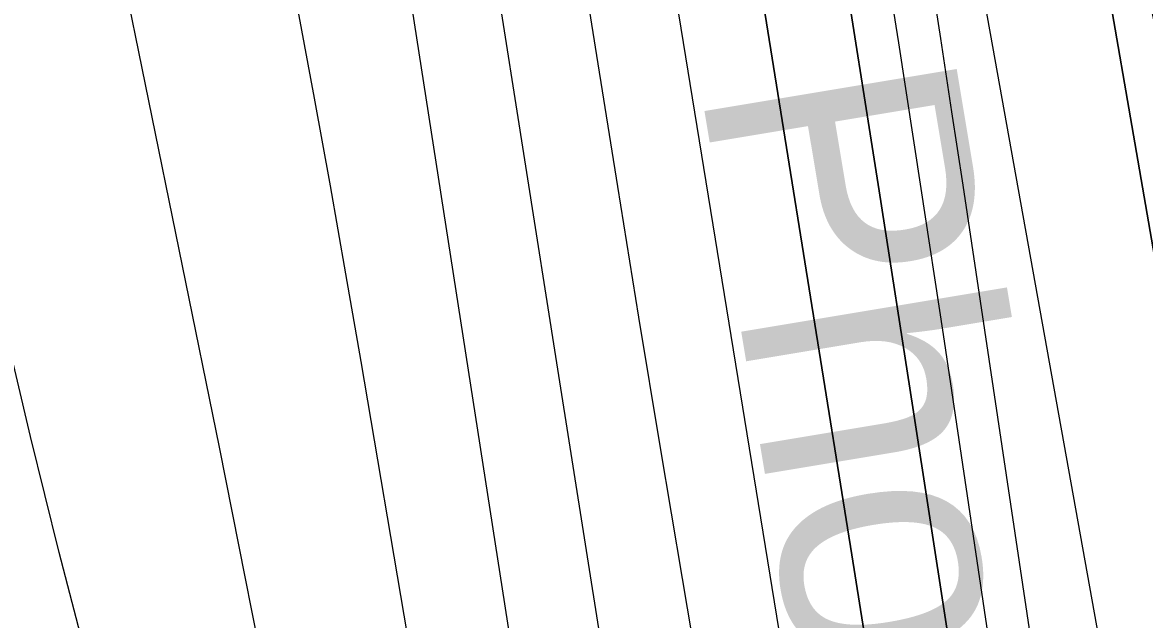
# Model space of a CAD drawing. Extents: x 3694830 to 3732949, y 415201 to 440970.
# Drawn here: x 3718025.9 to 3718390.1, y 426969.9 to 427163.8 of the extents above; entities that cross this region are included whole.
import ezdxf

# ---------------------------------------------------------------- set-up
doc = ezdxf.new("R2010")
doc.units = 0
for name, color, linetype in [('V-GRID-MAJR', 7, 'Continuous'), ('V-RIVR-EDGE', 7, 'Continuous'), ('V-RIVR-IDEN', 7, 'Continuous'), ('V-TOPO-DPTH', 7, 'Continuous'), ('V-TOPO-MAJR', 7, 'Continuous'), ('V-TOPO-MINR', 7, 'Continuous'), ('V-TOPO-WATR', 7, 'Continuous')]:
    doc.layers.add(name, color=color, linetype=linetype)

msp = doc.modelspace()

# ---------------------------------------------------------------- linework, layer by layer
at = {"layer": 'V-GRID-MAJR'}
msp.add_spline([(3698983.973, 426676.689), (3704276.781, 426737.893), (3709569.5810000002, 426799.866), (3714862.3710000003, 426862.61), (3720155.153, 426926.124), (3725447.9250000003, 426990.407), (3730740.688, 427055.46), (3730740.6890000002, 427055.46)], degree=3, dxfattribs=at)
at = {"layer": 'V-RIVR-EDGE'}
msp.add_spline([(3716285.150342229, 433216.70755455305), (3716310.376054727, 433178.2116670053), (3716330.200490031, 433149.67663238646), (3716351.384748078, 433122.4947121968), (3716380.6619774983, 433076.75426305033), (3716399.1355344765, 433050.48336356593), (3716447.785043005, 432976.2089978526), (3716475.253647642, 432930.4730209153), (3716501.833592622, 432891.0694668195), (3716527.508107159, 432851.21599263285), (3716586.0368507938, 432749.33550184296), (3716608.0997060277, 432711.75175305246), (3716608.0896435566, 432707.6823472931), (3716608.0717547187, 432700.4478481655), (3716613.02199377, 432690.94026948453), (3716627.4250269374, 432664.22727627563), (3716633.271752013, 432651.55236812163), (3716643.1890009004, 432639.3195536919), (3716675.1691050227, 432589.50299047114), (3716706.241542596, 432538.3321947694), (3716726.9412209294, 432498.0388629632), (3716741.3252472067, 432463.63921443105), (3716748.5083159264, 432442.8221406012), (3716788.5914538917, 432378.5164541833), (3716817.4332979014, 432339.5594660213), (3716842.1979097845, 432297.4474469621), (3716889.457408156, 432209.6117495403), (3716920.495186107, 432144.4241117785), (3716938.0431876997, 432109.5644806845), (3716956.496619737, 432075.15476968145), (3716988.92217174, 432022.6241512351), (3717009.1808744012, 431986.85349943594), (3717026.296844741, 431960.1337979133), (3717062.315049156, 431897.646798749), (3717093.371833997, 431840.1458163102), (3717112.2628875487, 431799.8569567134), (3717149.120557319, 431711.14266210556), (3717176.537731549, 431644.6075001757), (3717201.24867692, 431580.7919837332), (3717210.6835821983, 431556.3520700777), (3717248.473515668, 431478.93944425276), (3717267.8088990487, 431435.48437323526), (3717289.4072995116, 431392.9280243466), (3717306.4751936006, 431346.7656064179), (3717328.065767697, 431301.04416416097), (3717339.309297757, 431276.599778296), (3717352.341327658, 431244.01210870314), (3717362.697316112, 431226.35230187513), (3717376.210571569, 431205.5195753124), (3717389.256018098, 431178.3577800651), (3717401.373673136, 431141.70294081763), (3717407.1812663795, 431113.2025658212), (3717409.866252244, 431101.89195262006), (3717419.7488415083, 431075.6422961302), (3717452.4923834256, 430968.8518161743), (3717469.0935866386, 430916.8124857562), (3717483.4351269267, 430865.2309017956), (3717505.4543781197, 430810.0130613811), (3717526.565962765, 430753.4409884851), (3717540.488888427, 430715.4252084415), (3717579.0724471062, 430593.2468831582), (3717599.254004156, 430526.27745387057), (3717616.308481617, 430474.68916159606), (3717628.8760567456, 430437.12889190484), (3717638.7441113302, 430405.00120487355), (3717647.6866105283, 430364.284786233), (3717653.484141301, 430331.7150054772), (3717658.415373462, 430314.52077147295), (3717667.8502787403, 430290.08085781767), (3717679.533666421, 430260.6616357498), (3717690.3395749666, 430242.0963984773), (3717695.714018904, 430221.2837968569), (3717698.374407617, 430200.02574735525), (3717697.8529321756, 430171.9931812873), (3717701.423223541, 430152.9936766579), (3717705.9145980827, 430140.7742788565), (3717716.262760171, 430119.94937866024), (3717727.970745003, 430100.4775928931), (3717735.598143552, 430076.49430764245), (3717737.8164385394, 430059.3067819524), (3717749.0476700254, 430029.8886779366), (3717760.7590090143, 430011.77336075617), (3717771.5570911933, 429990.0430301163), (3717776.477142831, 429968.32723415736), (3717783.193520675, 429941.63324783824), (3717791.7252316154, 429917.6477264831), (3717803.4343344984, 429898.62809691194), (3717812.4226738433, 429876.4500822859), (3717819.158058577, 429857.44275129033), (3717834.8829007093, 429816.70956186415), (3717846.5238024, 429770.10840436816), (3717854.1232496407, 429734.8212142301), (3717863.5480924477, 429706.31189481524), (3717878.825250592, 429667.3884482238), (3717891.374936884, 429622.593679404), (3717903.4937099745, 429586.3909963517), (3717917.8240697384, 429530.28785043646), (3717931.7078635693, 429476.44660355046), (3717959.4631526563, 429363.79039162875), (3717976.505331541, 429307.2283812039), (3717987.2463930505, 429262.43808459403), (3718014.107432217, 429153.85351453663), (3718027.5144727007, 429090.0659494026), (3718040.473829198, 429028.0881271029), (3718052.5199288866, 428962.49529134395), (3718057.840706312, 428919.97919233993), (3718056.8950259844, 428903.2516492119), (3718056.857012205, 428887.87833856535), (3718057.7132483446, 428868.43338605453), (3718061.286893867, 428850.7903500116), (3718065.765969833, 428833.5972340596), (3718082.361582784, 428779.2971226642), (3718091.327561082, 428748.075984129), (3718100.2790047, 428710.97681505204), (3718111.4498613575, 428657.14227648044), (3718116.3609685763, 428631.80923095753), (3718128.3075616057, 428525.97449379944), (3718136.7677171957, 428473.0509759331), (3718141.6598175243, 428440.0312750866), (3718152.315907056, 428360.8771076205), (3718163.899788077, 428291.2159841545), (3718171.048197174, 428256.3820682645), (3718178.233501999, 428236.4693068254), (3718193.9158581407, 428178.55418197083), (3718199.7413402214, 428157.2883061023), (3718197.914826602, 428150.05827918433), (3718196.516990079, 428133.3318541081), (3718197.391115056, 428121.12140072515), (3718204.1164373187, 428098.04466397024), (3718215.364439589, 428075.4089028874), (3718227.961084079, 428049.60469427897), (3718240.07538496, 428011.5933864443), (3718242.706704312, 427978.57927585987), (3718251.1064850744, 427901.2393234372), (3718254.151946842, 427852.85078415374), (3718257.693168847, 427822.09521844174), (3718271.4975809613, 427736.1508816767), (3718281.7384100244, 427671.91898671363), (3718287.906479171, 427606.3406856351), (3718295.910006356, 427551.6096610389), (3718303.86545729, 427477.4359200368), (3718310.120734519, 427447.1258022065), (3718323.1359936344, 427407.755789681), (3718345.149654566, 427350.27716828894), (3718351.4094040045, 427321.7756752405), (3718363.483455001, 427267.48674436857), (3718378.280505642, 427217.2605109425), (3718397.9875454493, 427141.24907579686), (3718402.8729374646, 427105.51643777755), (3718405.9172811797, 427056.67574229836), (3718404.85644146, 426993.37611103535), (3718419.5841728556, 426915.1161934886), (3718427.128835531, 426857.673349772), (3718428.7697524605, 426789.8454482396), (3718439.5309389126, 426753.19396314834), (3718453.8926041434, 426709.7511907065), (3718458.333666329, 426677.1847641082), (3718461.822339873, 426625.1778572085), (3718465.3367286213, 426583.5705428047), (3718482.7136682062, 426479.5310138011), (3718492.5235840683, 426423.89120460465), (3718501.0016284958, 426378.20218586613), (3718502.740934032, 426350.1640295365), (3718512.9079716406, 426256.0898256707), (3718518.2276310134, 426213.12157047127), (3718524.0307520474, 426182.8125706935), (3718533.4421782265, 426148.87737693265), (3718540.932056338, 426069.2788796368), (3718548.926639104, 426010.93060547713), (3718557.8054093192, 425944.44128369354), (3718573.419564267, 425858.9446309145), (3718584.546816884, 425787.47600071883), (3718587.6079313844, 425745.4176481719), (3718587.5598551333, 425725.9749317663), (3718607.5144475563, 425567.2177947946), (3718614.553287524, 425488.07257174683), (3718638.2224000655, 425368.6440793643), (3718641.2633896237, 425318.44691529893), (3718641.093445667, 425249.71917358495), (3718640.1008071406, 425214.0010702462), (3718649.842521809, 425130.7797331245), (3718658.7335906, 425069.2641294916), (3718661.819302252, 425037.15321324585), (3718660.4114032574, 425016.35738241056), (3718674.9568921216, 424864.3960049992), (3718675.7337465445, 424812.8479626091), (3718692.623870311, 424694.7927095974), (3718696.053287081, 424618.8215243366), (3718696.3992283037, 424575.8655677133), (3718706.120818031, 424484.50541907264), (3718711.8680364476, 424431.58860952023), (3718715.414848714, 424403.0938247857), (3718735.932284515, 424289.09903311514), (3718746.6017906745, 424215.3707399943), (3718759.902616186, 424108.62833628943), (3718772.361740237, 424027.20891563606), (3718777.7160592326, 423998.2575024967), (3718795.9078670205, 423858.0432417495), (3718805.722255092, 423804.2120573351), (3718812.4363968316, 423776.6137586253), (3718828.995114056, 423707.3924927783), (3718835.666769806, 423662.61225864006), (3718835.0893917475, 423611.97188279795), (3718835.0021836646, 423576.70369954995), (3718839.347093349, 423505.2518401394), (3718842.400381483, 423460.0283942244), (3718850.4217975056, 423412.53186875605), (3718863.399042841, 423357.7885455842), (3718870.556396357, 423326.57187925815), (3718873.558254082, 423260.5492483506), (3718878.8566704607, 423208.99002543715), (3718893.6280058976, 423148.3641995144), (3718898.9990956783, 423126.1951293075), (3718912.449740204, 423080.0416557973), (3718927.228902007, 423022.5809232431), (3718930.7723601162, 422992.72966992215), (3718937.449606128, 422950.2102167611), (3718945.9175880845, 422900.45179226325), (3718952.6261395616, 422870.5927125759), (3718968.7192839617, 422795.94669043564), (3718969.558749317, 422769.7193949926), (3718968.1251351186, 422738.52397166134), (3718972.1185133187, 422707.7672878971), (3718981.0464778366, 422661.1728387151), (3718990.8496853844, 422602.8200923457), (3719006.889163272, 422506.4705728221), (3719010.8098680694, 422446.3237363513), (3719014.374569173, 422425.06345074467), (3719022.4351170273, 422393.39239211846), (3719033.201893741, 422359.001688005), (3719050.257489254, 422307.86555192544), (3719062.772515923, 422249.0539410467), (3719077.096167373, 422190.2378579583), (3719087.846173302, 422149.0648109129)], degree=3, dxfattribs=at)
at = {"layer": 'V-TOPO-DPTH'}
for points in [[(3718389.062179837, 426725.76136976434), (3718378.887652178, 426792.34801872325), (3718368.8385134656, 426858.9540085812), (3718331.173599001, 427111.01139317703), (3718327.5971329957, 427134.8003505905), (3718323.9923991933, 427158.584998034), (3718320.3452636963, 427182.3631805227), (3718316.669860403, 427206.1370530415), (3718312.955830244, 427229.9049394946), (3718309.2185657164, 427253.6691545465), (3718305.446449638, 427277.4278624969), (3718301.6510991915, 427301.18289904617), (3718297.641180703, 427326.1633098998), (3718291.7724701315, 427362.3973701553), (3718285.835794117, 427398.6201930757), (3718279.797169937, 427434.8261599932), (3718273.690580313, 427471.0208895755), (3718193.99964674, 427939.3424275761)], [(3718389.062179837, 426725.76136976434), (3718378.887652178, 426792.34801872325), (3718368.8385134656, 426858.9540085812), (3718331.173599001, 427111.01139317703), (3718327.5971329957, 427134.8003505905), (3718323.9923991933, 427158.584998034), (3718320.3452636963, 427182.3631805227), (3718316.669860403, 427206.1370530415), (3718312.955830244, 427229.9049394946), (3718309.2185657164, 427253.6691545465), (3718305.446449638, 427277.4278624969), (3718301.6510991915, 427301.18289904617), (3718297.641180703, 427326.1633098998), (3718291.7724701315, 427362.3973701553), (3718285.835794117, 427398.6201930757), (3718279.797169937, 427434.8261599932), (3718273.690580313, 427471.0208895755), (3718193.99964674, 427939.3424275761)], [(3718424.372935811, 425977.3420813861), (3718371.671710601, 426336.4712320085), (3718369.1562324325, 426353.46660406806), (3718366.612769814, 426370.45775168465), (3718364.027330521, 426387.44256263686), (3718361.413906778, 426404.4231491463), (3718348.307539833, 426488.88687008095), (3718339.0560268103, 426548.0859947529), (3718329.7192918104, 426607.2715810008), (3718320.2547238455, 426666.43685961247), (3718310.7049339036, 426725.5885997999), (3718227.2099543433, 427239.23286592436), (3718226.987287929, 427240.6011654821), (3718226.7643049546, 427241.9694133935), (3718226.540847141, 427243.3375838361), (3718226.3170727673, 427244.70570263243), (3718221.481111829, 427274.2397804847), (3718218.8220351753, 427290.37204005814), (3718216.1401795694, 427306.5004871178), (3718213.424155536, 427322.62321540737), (3718210.6853525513, 427338.7421311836), (3718112.3743358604, 427913.65165011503)], [(3718424.372935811, 425977.3420813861), (3718371.671710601, 426336.4712320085), (3718369.1562324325, 426353.46660406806), (3718366.612769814, 426370.45775168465), (3718364.027330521, 426387.44256263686), (3718361.413906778, 426404.4231491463), (3718348.307539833, 426488.88687008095), (3718339.0560268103, 426548.0859947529), (3718329.7192918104, 426607.2715810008), (3718320.2547238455, 426666.43685961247), (3718310.7049339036, 426725.5885997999), (3718227.2099543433, 427239.23286592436), (3718226.987287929, 427240.6011654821), (3718226.7643049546, 427241.9694133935), (3718226.540847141, 427243.3375838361), (3718226.3170727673, 427244.70570263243), (3718221.481111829, 427274.2397804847), (3718218.8220351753, 427290.37204005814), (3718216.1401795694, 427306.5004871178), (3718213.424155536, 427322.62321540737), (3718210.6853525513, 427338.7421311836), (3718112.3743358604, 427913.65165011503)], [(3718146.623073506, 427895.00519049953), (3718249.260103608, 427275.99756897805), (3718251.7452396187, 427260.9320201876), (3718254.2136705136, 427245.8637490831), (3718256.6570437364, 427230.7913945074), (3718259.083711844, 427215.71631761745), (3718295.0802330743, 426990.9058248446), (3718311.4311278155, 426887.9636502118), (3718327.6101219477, 426784.9946861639), (3718343.531265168, 426681.98553799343), (3718359.2805077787, 426578.94960040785), (3718381.7817783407, 426430.4960275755), (3718386.1127160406, 426401.66108913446), (3718390.3919981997, 426372.81855759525), (3718394.5937970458, 426343.96463640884), (3718398.74394035, 426315.1031221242), (3718419.4677576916, 426169.59584360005), (3718433.6916700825, 426067.941551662)], [(3718146.623073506, 427895.00519049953), (3718249.260103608, 427275.99756897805), (3718251.7452396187, 427260.9320201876), (3718254.2136705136, 427245.8637490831), (3718256.6570437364, 427230.7913945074), (3718259.083711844, 427215.71631761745), (3718295.0802330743, 426990.9058248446), (3718311.4311278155, 426887.9636502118), (3718327.6101219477, 426784.9946861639), (3718343.531265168, 426681.98553799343), (3718359.2805077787, 426578.94960040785), (3718381.7817783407, 426430.4960275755), (3718386.1127160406, 426401.66108913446), (3718390.3919981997, 426372.81855759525), (3718394.5937970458, 426343.96463640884), (3718398.74394035, 426315.1031221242), (3718419.4677576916, 426169.59584360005), (3718433.6916700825, 426067.941551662)], [(3718267.2840312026, 427763.6649767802), (3718355.7314083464, 427301.403785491), (3718359.506562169, 427281.37296269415), (3718363.2076688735, 427261.3286792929), (3718366.797704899, 427241.2642049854), (3718370.313693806, 427221.18627007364), (3718394.7936333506, 427079.0793649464), (3718410.0136279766, 426987.86376204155), (3718424.5932200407, 426896.5493587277), (3718438.212208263, 426805.08675480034), (3718451.1907939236, 426713.52535046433), (3718487.502370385, 426447.29175412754), (3718491.7890096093, 426415.3078550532), (3718495.9765352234, 426383.3112186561), (3718500.0153904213, 426351.2954762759), (3718503.955132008, 426319.26699657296), (3718522.76092608, 426163.39690842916), (3718535.8418662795, 426053.40230421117)], [(3718220.359491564, 427625.1217289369), (3718232.274059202, 427552.8043433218), (3718272.364380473, 427307.33558723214), (3718277.040787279, 427278.55110275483), (3718281.6850787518, 427249.76146505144), (3718286.281197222, 427220.9640975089), (3718290.845200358, 427192.16157674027), (3718303.9258649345, 427109.16298615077), (3718314.905332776, 427038.84191474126), (3718325.7504286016, 426968.50032318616), (3718336.3939664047, 426898.1279514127), (3718346.903132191, 426827.7350594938), (3718401.857519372, 426455.99207927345), (3718407.774091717, 426415.56363169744), (3718413.6124197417, 426375.124003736), (3718419.333381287, 426334.6676051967), (3718424.9760985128, 426294.20002627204), (3718426.665953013, 426281.9510849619), (3718433.0099500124, 426235.3394537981), (3718439.240666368, 426188.712894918), (3718445.3014617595, 426142.06394446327), (3718451.2489765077, 426095.40006629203), (3718539.9108822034, 425389.51271900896)], [(3718539.9108822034, 425389.51271900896), (3718451.2489765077, 426095.40006629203), (3718445.3014617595, 426142.06394446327), (3718439.240666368, 426188.712894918), (3718433.0099500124, 426235.3394537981), (3718426.665953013, 426281.9510849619), (3718424.9760985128, 426294.20002627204), (3718419.333381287, 426334.6676051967), (3718413.6124197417, 426375.124003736), (3718407.774091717, 426415.56363169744), (3718401.857519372, 426455.99207927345), (3718346.903132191, 426827.7350594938), (3718336.3939664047, 426898.1279514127), (3718325.7504286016, 426968.50032318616), (3718314.905332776, 427038.84191474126), (3718303.9258649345, 427109.16298615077), (3718290.845200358, 427192.16157674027), (3718286.281197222, 427220.9640975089), (3718281.6850787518, 427249.76146505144), (3718277.040787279, 427278.55110275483), (3718272.364380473, 427307.33558723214), (3718232.274059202, 427552.8043433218), (3718220.359491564, 427625.1217289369)]]:
    msp.add_lwpolyline(points, dxfattribs=at)
at = {"layer": 'V-TOPO-MAJR'}
for points in [[(3718101.1895020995, 426735.4972380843), (3718085.1642223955, 426803.8234767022), (3718076.148479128, 426841.52185754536), (3718066.913696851, 426879.1654878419), (3718057.350356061, 426916.7269923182), (3718047.5679762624, 426954.2337462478), (3718037.8784473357, 426991.7614783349), (3718028.5316495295, 427029.371905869), (3718019.698948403, 427067.10637657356), (3718011.2089783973, 427104.9235427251), (3717996.7536054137, 427171.4328047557), (3717992.869555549, 427189.82899065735), (3717989.1315410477, 427208.2539022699), (3717985.612579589, 427226.72190244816), (3717982.2396534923, 427245.2186283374), (3717929.483932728, 427544.5861262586), (3717917.551670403, 427611.80376221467)], [(3718284.2161872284, 426721.85735062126), (3718240.093157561, 426983.27701906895), (3718232.999958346, 427025.6958575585), (3718225.992850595, 427068.1287781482), (3718219.1148800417, 427110.582821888), (3718212.3230009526, 427153.05094772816), (3718202.8420593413, 427212.91707709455), (3718200.863557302, 427225.4640013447), (3718198.896170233, 427238.0126606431), (3718196.9454556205, 427250.5639225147), (3718195.0058559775, 427263.1169194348), (3718179.734944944, 427362.3864302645), (3718170.0120812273, 427424.55012243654), (3718160.081036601, 427486.68000131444), (3718149.8377206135, 427548.7591602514), (3718139.3862237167, 427610.80450589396)]]:
    msp.add_lwpolyline(points, dxfattribs=at)
at = {"layer": 'V-TOPO-MINR'}
for points in [[(3718389.062179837, 426725.76136976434), (3718378.887652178, 426792.34801872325), (3718368.8385134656, 426858.9540085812), (3718331.173599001, 427111.01139317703), (3718327.5971329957, 427134.8003505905), (3718323.9923991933, 427158.584998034), (3718320.3452636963, 427182.3631805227), (3718316.669860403, 427206.1370530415), (3718312.955830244, 427229.9049394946), (3718309.2185657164, 427253.6691545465), (3718305.446449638, 427277.4278624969), (3718301.6510991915, 427301.18289904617), (3718297.641180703, 427326.1633098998), (3718291.7724701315, 427362.3973701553), (3718285.835794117, 427398.6201930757), (3718279.797169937, 427434.8261599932), (3718273.690580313, 427471.0208895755), (3718193.99964674, 427939.3424275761)], [(3718550.8661958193, 425676.490673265), (3718473.0005916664, 426343.9533117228), (3718470.7996816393, 426362.2735653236), (3718468.515118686, 426380.5830898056), (3718466.1050763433, 426398.87652060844), (3718463.6113810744, 426417.1592222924), (3718448.746874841, 426523.417737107), (3718438.3466881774, 426594.75598075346), (3718427.3980154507, 426666.0066944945), (3718415.6266136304, 426737.12611337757), (3718403.3067257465, 426808.15800235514), (3718323.0300000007, 427255.63), (3718211.560956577, 427926.11551473)], [(3718424.372935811, 425977.3420813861), (3718371.671710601, 426336.4712320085), (3718369.1562324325, 426353.46660406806), (3718366.612769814, 426370.45775168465), (3718364.027330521, 426387.44256263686), (3718361.413906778, 426404.4231491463), (3718348.307539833, 426488.88687008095), (3718339.0560268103, 426548.0859947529), (3718329.7192918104, 426607.2715810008), (3718320.2547238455, 426666.43685961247), (3718310.7049339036, 426725.5885997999), (3718227.2099543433, 427239.23286592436), (3718226.987287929, 427240.6011654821), (3718226.7643049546, 427241.9694133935), (3718226.540847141, 427243.3375838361), (3718226.3170727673, 427244.70570263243), (3718221.481111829, 427274.2397804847), (3718218.8220351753, 427290.37204005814), (3718216.1401795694, 427306.5004871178), (3718213.424155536, 427322.62321540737), (3718210.6853525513, 427338.7421311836), (3718112.3743358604, 427913.65165011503)], [(3718433.6916700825, 426067.941551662), (3718419.4677576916, 426169.59584360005), (3718398.74394035, 426315.1031221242), (3718394.5937970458, 426343.96463640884), (3718390.3919981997, 426372.81855759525), (3718386.1127160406, 426401.66108913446), (3718381.7817783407, 426430.4960275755), (3718359.2805077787, 426578.94960040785), (3718343.531265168, 426681.98553799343), (3718327.6101219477, 426784.9946861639), (3718311.4311278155, 426887.9636502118), (3718295.0802330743, 426990.9058248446), (3718259.083711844, 427215.71631761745), (3718256.6570437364, 427230.7913945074), (3718254.2136705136, 427245.8637490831), (3718251.7452396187, 427260.9320201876), (3718249.260103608, 427275.99756897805), (3718146.623073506, 427895.00519049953)], [(3718333.3586046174, 426004.2839830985), (3718314.9469380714, 426123.41001026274), (3718285.1325887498, 426316.7568118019), (3718281.661521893, 426339.21463183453), (3718278.179986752, 426361.67082515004), (3718274.6827491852, 426384.12457838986), (3718271.1750433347, 426406.57670491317), (3718254.0044799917, 426516.2306527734), (3718241.917272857, 426593.51065953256), (3718229.848241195, 426670.7935014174), (3718217.806472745, 426748.08059599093), (3718205.782879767, 426825.3705256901), (3718155.4806442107, 427149.09872852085), (3718149.21649452, 427189.5836136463), (3718142.9869349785, 427230.0737979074), (3718136.809260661, 427270.5719308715), (3718130.6661764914, 427311.07536297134), (3718063.654159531, 427754.8256060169)], [(3718256.5837640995, 426025.56501356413), (3718249.1178718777, 426080.49208107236), (3718241.5642042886, 426135.4069676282), (3718233.878873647, 426190.30358275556), (3718226.105767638, 426245.18801693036), (3718221.364467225, 426278.3787707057), (3718215.7434869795, 426316.6348003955), (3718209.918947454, 426354.8589791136), (3718203.789069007, 426393.0353813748), (3718197.4556312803, 426431.1799326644), (3718161.5000400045, 426642.50022725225), (3718144.676193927, 426738.5513479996), (3718127.2309126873, 426834.48633946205), (3718108.8534787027, 426930.24713699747), (3718089.8546095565, 427025.89180524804), (3718065.860178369, 427143.6849471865), (3718058.46882511, 427180.3609548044), (3718051.179439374, 427217.05699677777), (3718044.0430049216, 427253.7830902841), (3718037.008537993, 427290.5292181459), (3718016.024120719, 427401.39623547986), (3717998.52235672, 427493.58103831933), (3717980.951836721, 427585.75269445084), (3717963.278182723, 427677.90463052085)], [(3718187.0750360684, 426746.00837567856), (3718175.24751369, 426819.0226436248), (3718163.1620695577, 426891.99466325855), (3718150.90467759, 426964.93851735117), (3718135.8322128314, 427053.6752868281), (3718130.90611536, 427082.21603154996), (3718125.878726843, 427110.7386443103), (3718120.6994017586, 427139.23405912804), (3718115.4187856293, 427167.7113419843), (3718108.49840012, 427204.4846774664), (3718106.6119255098, 427214.5635262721), (3718104.738680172, 427224.64481979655), (3718102.8852787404, 427234.72978039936), (3718101.045106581, 427244.81718572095), (3718079.901504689, 427361.37111914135), (3718067.4808072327, 427429.7339246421), (3718055.035247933, 427498.092196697), (3718042.5523958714, 427566.4436685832), (3718030.0446819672, 427634.7906070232)], [(3718413.1781373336, 425740.428664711), (3718353.784204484, 426103.41114314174), (3718346.655721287, 426146.9977857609), (3718339.5317732, 426190.5851692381), (3718332.4146277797, 426234.1736640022), (3718325.3020174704, 426277.7628996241), (3718323.7176157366, 426287.47758674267), (3718317.394575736, 426326.209047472), (3718311.063493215, 426364.93919223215), (3718304.7203469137, 426403.6673630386), (3718298.3691580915, 426442.3942178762), (3718257.399680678, 426691.96531821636), (3718242.6711676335, 426782.2603400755), (3718228.065124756, 426872.5750405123), (3718213.64278713, 426962.9192588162), (3718199.3429196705, 427053.2831556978), (3718179.254873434, 427181.06530916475), (3718175.1139400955, 427207.55644465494), (3718171.003749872, 427234.05232180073), (3718166.939674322, 427260.5553114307), (3718162.9063418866, 427287.06304271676), (3718110.569790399, 427633.05163147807)], [(3718539.9108822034, 425389.51271900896), (3718451.2489765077, 426095.40006629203), (3718445.3014617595, 426142.06394446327), (3718439.240666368, 426188.712894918), (3718433.0099500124, 426235.3394537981), (3718426.665953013, 426281.9510849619), (3718424.9760985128, 426294.20002627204), (3718419.333381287, 426334.6676051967), (3718413.6124197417, 426375.124003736), (3718407.774091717, 426415.56363169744), (3718401.857519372, 426455.99207927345), (3718346.903132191, 426827.7350594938), (3718336.3939664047, 426898.1279514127), (3718325.7504286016, 426968.50032318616), (3718314.905332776, 427038.84191474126), (3718303.9258649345, 427109.16298615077), (3718290.845200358, 427192.16157674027), (3718286.281197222, 427220.9640975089), (3718281.6850787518, 427249.76146505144), (3718277.040787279, 427278.55110275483), (3718272.364380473, 427307.33558723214), (3718232.274059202, 427552.8043433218), (3718220.359491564, 427625.1217289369)], [(3718548.721769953, 425400.18553209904), (3718439.3473553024, 426269.58936839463), (3718437.0825641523, 426287.3838661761), (3718434.7834402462, 426305.173876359), (3718432.4328172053, 426322.95715514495), (3718430.0478614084, 426340.73594633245), (3718427.6102539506, 426358.50758495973), (3718425.136778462, 426376.274174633), (3718422.609500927, 426394.03319087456), (3718420.046355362, 426411.78715816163), (3718338.906571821, 426967.8564937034), (3718331.9237843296, 427015.20563567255), (3718324.844775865, 427062.54023750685), (3718317.621435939, 427109.8530291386), (3718310.30187504, 427157.15128063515), (3718306.6712375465, 427180.37767745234), (3718301.065754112, 427216.0471995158), (3718295.4215055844, 427251.7105540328), (3718289.719109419, 427287.3646572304), (3718283.97794816, 427323.01259288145), (3718271.714765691, 427398.7634755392), (3718259.709793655, 427472.2650330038), (3718247.5672967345, 427545.74366578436), (3718235.218512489, 427619.1879115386)]]:
    msp.add_lwpolyline(points, dxfattribs=at)
at = {"layer": 'V-TOPO-WATR'}
msp.add_lwpolyline([(3718535.8418662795, 426053.40230421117), (3718522.76092608, 426163.39690842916), (3718503.955132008, 426319.26699657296), (3718500.0153904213, 426351.2954762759), (3718495.9765352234, 426383.3112186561), (3718491.7890096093, 426415.3078550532), (3718487.502370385, 426447.29175412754), (3718451.1907939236, 426713.52535046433), (3718438.212208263, 426805.08675480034), (3718424.5932200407, 426896.5493587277), (3718410.0136279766, 426987.86376204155), (3718394.7936333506, 427079.0793649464), (3718370.313693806, 427221.18627007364), (3718366.797704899, 427241.2642049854), (3718363.2076688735, 427261.3286792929), (3718359.506562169, 427281.37296269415), (3718355.7314083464, 427301.403785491), (3718267.2840312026, 427763.6649767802)], dxfattribs=at)

# ---------------------------------------------------------------- texts
at = {"layer": 'V-RIVR-IDEN'}
msp.add_text(' Photos', height=83, rotation=279.46232220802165, dxfattribs=at).set_placement((3718240.7011632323, 427174.4467469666))

doc.saveas('drawing.dxf')
